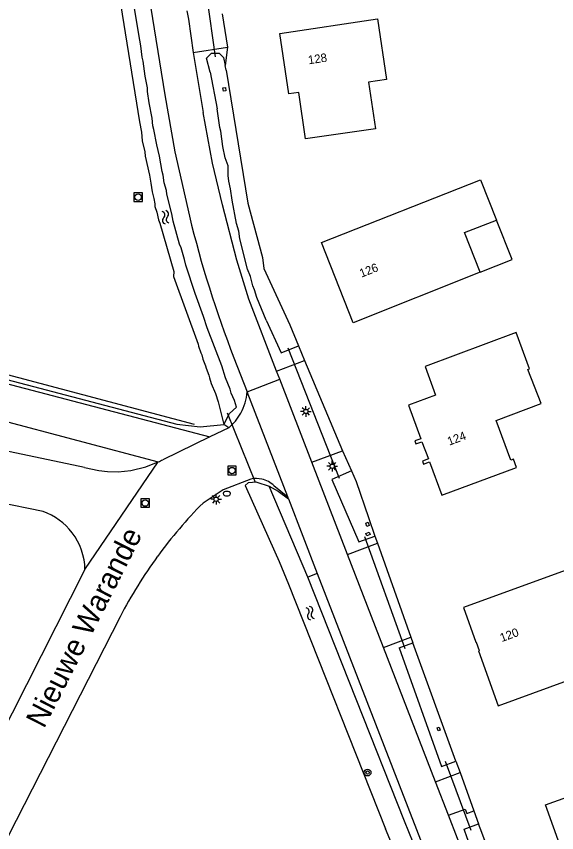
# Model space of a CAD drawing. Extents: x 136000 to 138005, y 398500 to 400500.
# Drawn here: x 137152.2 to 137215.7, y 400262.5 to 400358.3 of the extents above; entities that cross this region are included whole.
import ezdxf

# ---------------------------------------------------------------- set-up
doc = ezdxf.new("R2010")
doc.units = 0
for name, color, linetype in [('gg-anno-huisnummerreeks BGT', 7, 'Continuous'), ('gg-anno-openbare ruimte label', 7, 'Continuous'), ('gg-bbg-hoofdgebouw', 7, 'Continuous'), ('gg-bbg-onder overbouw', 7, 'Continuous'), ('gg-bbg-pand overbouw', 7, 'Continuous'), ('gg-knt-onverhard', 7, 'Continuous'), ('gg-knt-verharding', 7, 'Continuous'), ('gg-kntw-bovenkant insteek waterloop', 7, 'Continuous'), ('gg-kntw-midden sloot', 7, 'Continuous'), ('gg-kwrk-duiker nz buis', 7, 'Continuous'), ('gg-kwrk-uitstroombak niveau min 01', 7, 'Continuous'), ('gt-grn-groengrens', 7, 'Continuous'), ('gt-grn-vlakafsluiter', 7, 'Continuous'), ('gt-grn-weggrens', 7, 'Continuous'), ('gt-symb-boom', 7, 'Continuous'), ('gt-symb-brandkraan', 7, 'Continuous'), ('gt-symb-lichtmast', 7, 'Continuous'), ('gt-symb-rioolschacht', 7, 'Continuous'), ('gt-symb-watersymbool', 7, 'Continuous')]:
    doc.layers.add(name, color=color, linetype=linetype)

# ---------------------------------------------------------------- blocks, each defined once
blk = doc.blocks.new('gt0-LMAST')
at = {"layer": 'gt-symb-lichtmast'}
for p, q in [((-0.182, 0.173), (-0.447, 0.438)), ((-0.005, 0.246), (-0.005, 0.621)), ((0.172, 0.173), (0.437, 0.438)), ((-0.255, -0.004), (-0.63, -0.004)), ((-0.182, -0.181), (-0.447, -0.446)), ((-0.005, -0.254), (-0.005, -0.629)), ((0.437, -0.446), (0.172, -0.181)), ((0.245, -0.004), (0.62, -0.004))]:
    blk.add_line(p, q, dxfattribs=at)
blk.add_circle((-0.005, -0.004), 0.25, dxfattribs=at)
blk = doc.blocks.new('gt0-BOOM')
at = {"layer": 'gt-symb-boom'}
for radius in [0.4, 0.2]:
    blk.add_circle((0, 0), radius, dxfattribs=at)
blk = doc.blocks.new('gt0-WA')
at = {"layer": 'gt-symb-watersymbool'}
for centre, start, end in [((-0.323, 0.022), 28.07249, 151.92751), ((0.427, 0.422), 208.07248, 331.92751), ((-0.323, -0.428), 28.07249, 151.92751), ((0.427, -0.028), 208.07248, 331.92751)]:
    blk.add_arc(centre, 0.425, start, end, dxfattribs=at)
blk = doc.blocks.new('gt0-RS')
at = {"layer": 'gt-symb-rioolschacht'}
blk.add_lwpolyline([(-0.5, -0.5), (0.5, -0.5), (0.5, 0.5), (-0.5, 0.5)], close=True, dxfattribs=at)
blk.add_circle((0, 0), 0.375, dxfattribs=at)
blk = doc.blocks.new('gt0-BR')
at = {"layer": 'gt-symb-brandkraan'}
for centre, radius, start, end in [((-0.244, 0), 0.206, 107.56694, 252.43307), ((0.599, -2.664), 3, 106.89205, 107.56694), ((0, -0.691), 0.938, 73.10799, 106.89205), ((-0.599, -2.664), 3, 72.43309, 73.10799), ((0.244, 0), 0.206, 287.56695, 72.43309), ((0.599, 2.664), 3, 252.43307, 253.10797), ((0, 0.691), 0.938, 253.10797, 286.89206), ((-0.599, 2.664), 3, 286.89206, 287.56695)]:
    blk.add_arc(centre, radius, start, end, dxfattribs=at)

msp = doc.modelspace()

# ---------------------------------------------------------------- linework, layer by layer
at = {"layer": 'gg-bbg-hoofdgebouw'}
for points in [[(137194.416, 400345.127), (137186.212, 400343.945), (137185.406, 400349.374), (137184.223, 400349.211), (137183.173, 400356.325), (137194.671, 400358.021), (137195.721, 400350.914), (137193.608, 400350.602), (137194.416, 400345.127)], [(137206.724, 400328.271), (137191.807, 400322.338), (137188.087, 400331.77), (137206.761, 400339.135), (137208.612, 400334.394)], [(137199.921, 400306.089), (137200.058, 400305.726), (137200.745, 400305.99), (137202.212, 400302.074), (137210.967, 400305.36), (137210.613, 400306.302), (137210.327, 400306.195), (137208.586, 400310.873), (137213.879, 400312.842), (137212.304, 400316.842), (137212.494, 400316.917), (137210.929, 400321.178), (137200.259, 400317.214), (137201.459, 400313.84), (137198.285, 400312.655), (137199.756, 400308.722), (137199.051, 400308.459), (137199.158, 400308.11), (137199.867, 400308.375), (137200.627, 400306.355), (137199.921, 400306.089)], [(137204.739, 400288.89), (137206.191, 400284.813), (137206.232, 400284.828), (137206.591, 400283.842), (137206.524, 400283.813), (137208.831, 400277.349), (137222.643, 400282.393), (137219.44, 400291.216), (137219.425, 400291.211), (137218.429, 400293.889), (137204.739, 400288.89)], [(137228.561, 400263.036), (137228.686, 400262.688), (137221.894, 400260.254), (137222.325, 400259.051), (137217.404, 400257.293), (137214.376, 400265.742), (137221.459, 400268.284), (137219.14, 400274.8), (137232.169, 400279.483), (137233.762, 400275.051), (137228.249, 400273.069)]]:
    msp.add_lwpolyline(points, dxfattribs=at)
at = {"layer": 'gg-bbg-onder overbouw'}
msp.add_lwpolyline([(137206.724, 400328.271), (137204.87, 400332.933), (137208.612, 400334.394)], dxfattribs=at)
at = {"layer": 'gg-bbg-pand overbouw'}
msp.add_lwpolyline([(137206.724, 400328.271), (137210.483, 400329.766), (137208.612, 400334.394)], dxfattribs=at)
at = {"layer": 'gg-knt-onverhard'}
for p, q in [((137105.649, 400327.146), (137174.966, 400308.93)), ((137104.465, 400323.184), (137168.907, 400305.994))]:
    msp.add_line(p, q, dxfattribs=at)
for points in [[(137105.779, 400327.581), (137171.099, 400310.416), (137173.818, 400310.126), (137176.601, 400310.379)], [(137181.91, 400303.135), (137182.999, 400302.555), (137184.192, 400301.679)]]:
    msp.add_lwpolyline(points, dxfattribs=at)
at = {"layer": 'gg-knt-verharding'}
for p, q in [((137172.243, 400358.978), (137172.446, 400358.008)), ((137172.446, 400358.008), (137173.017, 400354.078)), ((137176.415, 400358.629), (137177.051, 400354.697)), ((137173.017, 400354.078), (137177.051, 400354.697)), ((137173.017, 400354.078), (137174.162, 400347.049)), ((137177.797, 400318.205), (137179.339, 400314.219)), ((137182.808, 400316.637), (137186.071, 400317.907)), ((137183.17, 400315.702), (137182.808, 400316.637)), ((137186.938, 400305.964), (137183.17, 400315.702)), ((137160.232, 400305.329), (137138.367, 400309.934)), ((137177.176, 400309.997), (137174.966, 400308.93)), ((137174.966, 400308.93), (137169.423, 400306.255)), ((137186.938, 400305.964), (137190.552, 400307.289)), ((137160.232, 400305.329), (137161.923, 400304.973)), ((137191.134, 400295.119), (137186.938, 400305.964)), ((137155.371, 400300.161), (137135.293, 400304.285)), ((137182.493, 400303.212), (137184.11, 400301.891)), ((137184.192, 400301.679), (137187.584, 400292.913)), ((137191.134, 400295.119), (137194.654, 400296.437)), ((137195.354, 400284.212), (137191.134, 400295.119)), ((137160.297, 400293.348), (137149.37, 400271.84)), ((137187.584, 400292.913), (137202.216, 400255.104)), ((137164.424, 400287.821), (137149.392, 400258.376)), ((137195.354, 400284.212), (137198.577, 400285.412)), ((137201.454, 400268.446), (137195.354, 400284.212)), ((137201.454, 400268.446), (137204.345, 400269.511)), ((137202.979, 400264.506), (137201.454, 400268.446))]:
    msp.add_line(p, q, dxfattribs=at)
for points in [[(137159.907, 400409.759), (137160.083, 400408.478), (137169.694, 400349.119), (137170.85, 400342.408), (137172.564, 400334.844)], [(137182.808, 400316.637), (137179.527, 400325.116), (137178.146, 400329.707), (137176.443, 400336.2), (137175.286, 400341.081), (137174.162, 400347.049)], [(137161.923, 400304.973), (137162.925, 400304.86), (137164.199, 400304.839), (137165.662, 400304.983), (137167.457, 400305.416), (137168.907, 400305.994)], [(137179.765, 400303.982), (137176.519, 400302.703), (137174.16, 400301.168)], [(137202.979, 400264.506), (137204.956, 400265.229), (137205.139, 400264.728), (137205.973, 400265.03)], [(137210.74, 400243.081), (137210.525, 400243.757), (137206.158, 400256.29), (137202.979, 400264.506)]]:
    msp.add_lwpolyline(points, dxfattribs=at)
for centre, radius, start, end in [((137300.263, 400365.863), 131.412, 193.65321, 201.26373), ((137173.223, 400314.689), 6.134, 331.19556, 355.60905), ((137173.225, 400314.683), 6.129, 310.13056, 331.22596), ((137163.873, 400316.586), 11.728, 295.41823, 298.24361), ((137180.397, 400300.992), 3.056, 77.01475, 101.94275), ((137180.393, 400300.997), 3.052, 46.52575, 76.9164), ((137213.184, 400262.492), 54.943, 135.25594, 143.8246), ((137152.964, 400293.236), 7.331, 37.35198, 70.83463), ((137152.964, 400293.232), 7.334, 0.90697, 37.3762), ((137213.175, 400262.471), 54.948, 143.80193, 152.5259)]:
    msp.add_arc(centre, radius, start, end, dxfattribs=at)
at = {"layer": 'gg-kntw-bovenkant insteek waterloop'}
for p, q in [((137176.868, 400351.988), (137176.777, 400352.538)), ((137175.017, 400351.767), (137175.805, 400347.476)), ((137180.463, 400303.628), (137181.91, 400303.135)), ((137186.452, 400292.475), (137181.91, 400303.135)), ((137179.936, 400301.382), (137183.1, 400294.301)), ((137197.812, 400263.812), (137186.452, 400292.475)), ((137197.191, 400284.166), (137198.809, 400284.756)), ((137197.191, 400284.166), (137202.182, 400270.228)), ((137203.863, 400270.84), (137198.809, 400284.756)), ((137202.182, 400270.228), (137203.863, 400270.84)), ((137204.813, 400262.882), (137206.526, 400263.506))]:
    msp.add_line(p, q, dxfattribs=at)
for points in [[(137163.906, 400363.236), (137166.687, 400345.931), (137166.93, 400344.715), (137167.026, 400343.694), (137167.313, 400342.418), (137167.377, 400341.907), (137167.887, 400339.675), (137168.015, 400338.717), (137168.206, 400337.696), (137168.398, 400336.931), (137168.493, 400336.293), (137168.493, 400335.974), (137168.717, 400335.336), (137168.94, 400334.443), (137169.092, 400334.052), (137170.72, 400328.35), (137170.675, 400327.762), (137173.576, 400319.843), (137173.629, 400319.577), (137173.884, 400318.812), (137174.012, 400318.556), (137174.14, 400318.046), (137174.459, 400317.28), (137174.522, 400317.025), (137174.841, 400316.196), (137174.905, 400315.877), (137175.128, 400315.207), (137175.607, 400314.027), (137175.926, 400313.07), (137176.601, 400310.379)], [(137178.094, 400312.436), (137177.84, 400313.197), (137177.457, 400314.09), (137177.33, 400314.537), (137176.819, 400315.877), (137176.373, 400317.28), (137174.65, 400321.746), (137174.235, 400323.086), (137173.246, 400325.766), (137172.132, 400329.108), (137172.002, 400329.785), (137171.588, 400331.125), (137171.396, 400331.572), (137170.663, 400334.251), (137170.503, 400335.144), (137169.929, 400337.441), (137169.865, 400337.888), (137169.61, 400338.781), (137169.482, 400339.674), (137169.355, 400340.121), (137169.036, 400341.907), (137168.717, 400343.247), (137168.398, 400345.034), (137168.27, 400345.48), (137168.174, 400346.373), (137167.823, 400348.16), (137167.632, 400349.5), (137167.632, 400349.946), (137167.377, 400351.286), (137167.122, 400353.072), (137167.026, 400353.519), (137166.866, 400354.859), (137166.611, 400356.199), (137166.037, 400359.771)], [(137175.017, 400351.767), (137174.558, 400353.422), (137175.163, 400354.011), (137176.041, 400354.002), (137176.558, 400353.505), (137176.777, 400352.538)], [(137176.868, 400351.988), (137179.433, 400336.401), (137181.131, 400330.016)], [(137181.572, 400322.64), (137180.488, 400325.319), (137180.201, 400326.212), (137180.009, 400326.659), (137179.744, 400327.777), (137179.403, 400328.637), (137178.478, 400332.21), (137178.35, 400333.103), (137178.095, 400333.996), (137177.585, 400336.739), (137177.393, 400338.079), (137177.202, 400338.972), (137177.127, 400339.62), (137177.094, 400340.758), (137176.755, 400341.716), (137176.5, 400343.056), (137176.245, 400344.842), (137176.117, 400345.289), (137175.805, 400347.476)], [(137181.131, 400330.016), (137181.3, 400328.724), (137184.343, 400322.11), (137185.362, 400319.632)], [(137181.572, 400322.64), (137183.329, 400318.797), (137185.362, 400319.632)], [(137191.607, 400304.936), (137189.299, 400303.918), (137192.465, 400296.613), (137194.352, 400297.285)], [(137191.607, 400304.936), (137192.166, 400303.69), (137193.577, 400299.463), (137194.352, 400297.285)], [(137180.463, 400303.628), (137179.455, 400303.548), (137179.119, 400303.212), (137179.936, 400301.382)], [(137183.1, 400294.301), (137184.185, 400291.625), (137195.581, 400262.928)]]:
    msp.add_lwpolyline(points, dxfattribs=at)
for centre, radius, start, end in [((136946.995, 400161.467), 270.894, 17.60611, 22.19771), ((136610.641, 400043.059), 635.355, 18.711964, 20.301868), ((136963.798, 400166.177), 251.166, 17.8596, 22.65661), ((136757.612, 400093.009), 478.378, 18.69282, 20.79975)]:
    msp.add_arc(centre, radius, start, end, dxfattribs=at)
at = {"layer": 'gg-kntw-midden sloot'}
msp.add_line((137173.167, 400310.372), (137037.818, 400346.413), dxfattribs=at)
at = {"layer": 'gg-kwrk-duiker nz buis'}
for p, q in [((137173.73, 400366.692), (137175.569, 400353.58)), ((137190.181, 400304.048), (137184.163, 400319.359)), ((137177.001, 400311.775), (137180.274, 400303.613)), ((137193.117, 400297.222), (137197.871, 400284.071)), ((137205.662, 400262.73), (137202.644, 400270.816))]:
    msp.add_line(p, q, dxfattribs=at)
at = {"layer": 'gg-kwrk-uitstroombak niveau min 01'}
for points in [[(137176.501, 400349.915), (137176.79, 400349.962), (137176.859, 400349.563), (137176.558, 400349.52), (137176.501, 400349.915)], [(137193.675, 400298.533), (137193.4, 400298.426), (137193.266, 400298.796), (137193.55, 400298.91), (137193.675, 400298.533)], [(137193.411, 400297.312), (137193.296, 400297.591), (137193.656, 400297.735), (137193.775, 400297.465), (137193.411, 400297.312)], [(137202.027, 400274.485), (137201.782, 400274.402), (137201.653, 400274.773), (137201.893, 400274.858), (137202.027, 400274.485)]]:
    msp.add_lwpolyline(points, dxfattribs=at)
at = {"layer": 'gt-grn-groengrens'}
for p, q in [((137177.051, 400354.697), (137176.777, 400352.538)), ((137185.362, 400319.632), (137186.071, 400317.907)), ((137190.552, 400307.289), (137191.607, 400304.936)), ((137194.352, 400297.285), (137194.654, 400296.437)), ((137187.584, 400292.913), (137186.452, 400292.475)), ((137198.577, 400285.412), (137198.809, 400284.756)), ((137203.863, 400270.84), (137204.345, 400269.511)), ((137205.973, 400265.03), (137206.526, 400263.506))]:
    msp.add_line(p, q, dxfattribs=at)
at = {"layer": 'gt-grn-vlakafsluiter'}
for p, q in [((137186.071, 400317.907), (137190.552, 400307.289)), ((137177.176, 400309.997), (137176.601, 400310.379)), ((137184.192, 400301.679), (137184.11, 400301.891)), ((137194.654, 400296.437), (137198.577, 400285.412)), ((137204.345, 400269.511), (137205.973, 400265.03))]:
    msp.add_line(p, q, dxfattribs=at)
msp.add_lwpolyline([(137176.601, 400310.379), (137177.253, 400311.668), (137178.094, 400312.436)], dxfattribs=at)
at = {"layer": 'gt-grn-weggrens'}
for p, q in [((137179.339, 400314.219), (137183.17, 400315.702)), ((137184.11, 400301.891), (137179.339, 400314.219)), ((137160.297, 400293.348), (137168.907, 400305.994))]:
    msp.add_line(p, q, dxfattribs=at)

# ---------------------------------------------------------------- block references
at = {"layer": 'gt-symb-boom'}
msp.add_blockref('gt0-BOOM', (137193.489, 400269.514), dxfattribs=at)
at = {"layer": 'gt-symb-brandkraan'}
msp.add_blockref('gt0-BR', (137176.957, 400302.27), dxfattribs=at)
at = {"layer": 'gt-symb-lichtmast'}
for p in [(137186.245, 400311.925), (137189.337, 400305.488), (137175.702, 400301.618)]:
    msp.add_blockref('gt0-LMAST', p, dxfattribs=at)
at = {"layer": 'gt-symb-rioolschacht'}
for p in [(137166.535, 400337.09), (137177.558, 400304.981), (137167.373, 400301.166)]:
    msp.add_blockref('gt0-RS', p, dxfattribs=at)
at = {"layer": 'gt-symb-watersymbool'}
for p, rotation in [((137169.745, 400334.774), -75.57446821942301), ((137186.723, 400288.287), -68.95425918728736)]:
    msp.add_blockref('gt0-WA', p, dxfattribs=dict(at, rotation=rotation))

# ---------------------------------------------------------------- texts
at = {"layer": 'gg-anno-huisnummerreeks BGT'}
for s, rotation, p in [('128', 8.4, (137186.575, 400352.687)), ('126', 21.5, (137192.767, 400327.63)), ('124', 20.6, (137203.076, 400307.896)), ('120', 20, (137209.246, 400284.835))]:
    msp.add_text(s, height=1, rotation=rotation, dxfattribs=at).set_placement(p)
at = {"layer": 'gg-anno-openbare ruimte label'}
msp.add_text('Nieuwe Warande', height=2.5, rotation=63.1, dxfattribs=at).set_placement((137155.483, 400274.606))

doc.saveas('drawing.dxf')
